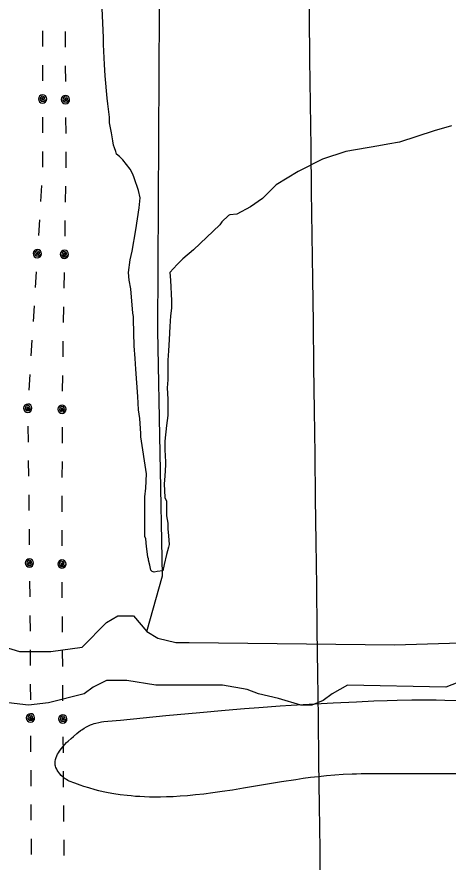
# Model space of a CAD drawing. Extents: x 3715084 to 3753216, y 488173 to 513963.
# Drawn here: x 3745094 to 3746023, y 495314 to 497137 of the extents above; entities that cross this region are included whole.
import ezdxf

# ---------------------------------------------------------------- set-up
doc = ezdxf.new("R2010")
doc.units = 0
for name, color, linetype in [('V-GRID-MAJR', 7, 'Continuous'), ('V-SITE-VEGE', 7, 'Continuous'), ('V-TOPO-SHOR', 7, 'Continuous'), ('V-UTIL-LINE', 7, 'Continuous')]:
    doc.layers.add(name, color=color, linetype=linetype)

msp = doc.modelspace()

# ---------------------------------------------------------------- linework, layer by layer
at = {"layer": 'V-GRID-MAJR'}
msp.add_spline([(3745765.588, 493921.13), (3745688.039, 499979.624), (3745610.465, 506040.05), (3745532.8910000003, 512100.488), (3745532.866, 512102.407)], degree=3, dxfattribs=at)
at = {"layer": 'V-SITE-VEGE'}
for p, q in [((3745280.95, 497092.548), (3745277.88, 497155.509)), ((3745280.95, 497077.18999999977), (3745280.95, 497092.548)), ((3745282.486, 497034.19199999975), (3745280.95, 497077.18999999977)), ((3745284.022, 497009.62200000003), (3745282.486, 497034.19199999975)), ((3745288.628, 496962.016), (3745284.022, 497009.62200000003)), ((3745290.164, 496949.73), (3745288.628, 496962.016)), ((3745293.234, 496920.552), (3745290.164, 496949.73)), ((3745293.234, 496908.26599999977), (3745293.234, 496920.552)), ((3745297.842, 496886.76900000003), (3745293.234, 496908.26599999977)), ((3745993.4960000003, 496891.368), (3745918.248, 496866.80100000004)), ((3746030.352, 496902.11999999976), (3745993.4960000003, 496891.368)), ((3745300.912, 496869.87700000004), (3745297.842, 496886.76900000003)), ((3745302.448, 496860.663), (3745300.912, 496869.87700000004)), ((3745303.984, 496854.51900000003), (3745302.448, 496860.663)), ((3745307.056, 496846.841), (3745303.984, 496854.51900000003)), ((3745873.715, 496859.1229999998), (3745803.075, 496846.83899999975)), ((3745893.679, 496862.1949999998), (3745873.715, 496859.1229999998)), ((3745918.248, 496866.80100000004), (3745893.679, 496862.195)), ((3745308.592, 496840.699), (3745307.056, 496846.841)), ((3745314.734, 496836.0909999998), (3745308.592, 496840.699)), ((3745803.075, 496846.83900000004), (3745752.397, 496829.947)), ((3745322.411, 496828.413), (3745314.734, 496836.0909999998)), ((3745337.767, 496808.449), (3745322.411, 496828.413)), ((3745752.397, 496829.947), (3745700.184, 496803.841)), ((3745343.911, 496797.699), (3745337.767, 496808.449)), ((3745700.184, 496803.841), (3745652.58, 496774.663)), ((3745346.981, 496790.0209999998), (3745343.911, 496797.699)), ((3745356.1950000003, 496762.379), (3745346.981, 496790.0209999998)), ((3745652.58, 496774.663), (3745623.4020000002, 496745.485)), ((3745359.267, 496747.0209999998), (3745356.1950000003, 496762.379)), ((3745357.731, 496725.523), (3745359.267, 496747.0209999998)), ((3745623.4020000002, 496745.485), (3745597.294, 496727.0569999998)), ((3745597.294, 496727.0569999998), (3745568.116, 496711.6989999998)), ((3745350.0530000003, 496677.918), (3745357.731, 496725.523)), ((3745549.69, 496708.631), (3745535.8680000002, 496694.81)), ((3745552.758, 496710.16499999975), (3745549.69, 496708.631)), ((3745568.116, 496711.699), (3745552.758, 496710.16500000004)), ((3745535.8680000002, 496694.81), (3745531.2600000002, 496688.666)), ((3745342.373, 496631.848), (3745350.0530000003, 496677.918)), ((3745531.2600000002, 496688.666), (3745474.441, 496634.918)), ((3745337.767, 496613.42), (3745342.373, 496631.848)), ((3745474.441, 496634.918), (3745451.407, 496614.956)), ((3745334.6950000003, 496585.778), (3745337.767, 496613.42)), ((3745439.1210000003, 496602.67), (3745423.765, 496585.776)), ((3745451.407, 496614.956), (3745439.1210000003, 496602.67)), ((3745336.231, 496568.886), (3745334.6950000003, 496585.778)), ((3745423.765, 496585.776), (3745425.299, 496568.884)), ((3745339.301, 496550.458), (3745336.231, 496568.886)), ((3745425.299, 496568.884), (3745426.835, 496524.35000000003)), ((3745343.909, 496498.24499999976), (3745339.301, 496550.458)), ((3745426.835, 496508.99499999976), (3745425.299, 496492.1009999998)), ((3745426.835, 496524.35000000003), (3745426.835, 496508.99499999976)), ((3745345.4450000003, 496490.56700000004), (3745343.909, 496498.24499999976)), ((3745345.4450000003, 496484.425), (3745345.4450000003, 496490.56700000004)), ((3745425.299, 496492.1009999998), (3745423.7630000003, 496469.06699999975)), ((3745346.9790000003, 496427.605), (3745345.4450000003, 496484.425)), ((3745423.7630000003, 496469.06699999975), (3745422.227, 496441.425)), ((3745422.227, 496441.425), (3745420.693, 496416.855)), ((3745348.515, 496399.96299999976), (3745346.9790000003, 496427.605)), ((3745350.051, 496376.927), (3745348.515, 496399.96299999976)), ((3745420.693, 496416.855), (3745419.157, 496396.891)), ((3745419.157, 496396.891), (3745419.157, 496353.891)), ((3745354.657, 496318.574), (3745350.051, 496376.927)), ((3745419.157, 496353.891), (3745417.6210000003, 496336.9989999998)), ((3745417.6210000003, 496336.9989999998), (3745419.1550000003, 496312.43)), ((3745356.193, 496289.396), (3745354.657, 496318.574)), ((3745419.1550000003, 496312.43), (3745419.1550000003, 496277.10999999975)), ((3745359.2630000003, 496270.96799999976), (3745356.193, 496289.396)), ((3745419.1550000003, 496277.10999999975), (3745416.085, 496255.61)), ((3745360.799, 496238.716), (3745359.2630000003, 496270.96799999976)), ((3745416.085, 496255.61), (3745413.0130000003, 496221.826)), ((3745360.799, 496231.03999999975), (3745360.799, 496238.716)), ((3745373.085, 496151.1839999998), (3745360.799, 496231.03999999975)), ((3745413.0130000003, 496221.826), (3745413.0130000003, 496203.398)), ((3745413.0130000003, 496203.398), (3745414.549, 496177.29000000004)), ((3745414.549, 496171.14799999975), (3745413.0130000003, 496146.57800000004)), ((3745414.549, 496177.29000000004), (3745414.549, 496171.14799999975)), ((3745371.549, 496120.473), (3745373.085, 496151.1839999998)), ((3745413.0130000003, 496146.57800000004), (3745411.477, 496129.686)), ((3745411.477, 496129.686), (3745413.0130000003, 496100.509)), ((3745370.0130000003, 496102.04499999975), (3745371.549, 496120.473)), ((3745370.0130000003, 496016.04499999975), (3745370.0130000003, 496102.04499999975)), ((3745413.0130000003, 496100.509), (3745416.083, 496092.831)), ((3745416.083, 496092.831), (3745416.083, 496060.581)), ((3745416.083, 496060.581), (3745419.1550000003, 496045.22500000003)), ((3745419.1550000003, 496045.22500000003), (3745419.1550000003, 496032.9389999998)), ((3745371.5470000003, 496011.439), (3745370.0130000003, 496016.04499999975)), ((3745419.1550000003, 496032.9389999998), (3745420.691, 496017.583)), ((3745420.691, 496017.583), (3745422.225, 495999.1549999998)), ((3745373.083, 495994.545), (3745371.5470000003, 496011.439)), ((3745422.225, 495999.1549999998), (3745420.6890000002, 495993.01099999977)), ((3745374.619, 495983.797), (3745373.083, 495994.545)), ((3745376.1550000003, 495971.51300000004), (3745374.619, 495983.797)), ((3745420.6890000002, 495993.01099999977), (3745416.083, 495977.655)), ((3745377.691, 495968.441), (3745376.1550000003, 495971.51300000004)), ((3745377.691, 495965.369), (3745377.691, 495968.441)), ((3745380.761, 495954.621), (3745377.691, 495965.369)), ((3745416.083, 495977.655), (3745411.475, 495956.1549999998)), ((3745382.2970000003, 495943.871), (3745380.761, 495954.621)), ((3745385.369, 495940.799), (3745382.2970000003, 495943.871)), ((3745411.475, 495956.1549999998), (3745408.4050000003, 495942.335)), ((3745389.975, 495939.26300000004), (3745385.369, 495940.79899999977)), ((3745396.119, 495940.799), (3745389.975, 495939.26300000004)), ((3745408.4050000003, 495942.335), (3745396.119, 495940.799)), ((3745661.642, 495650.708), (3745684.893, 495652.14799999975)), ((3745684.893, 495652.14799999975), (3745775.382, 495657.207)), ((3745775.382, 495657.207), (3745825.8000000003, 495659.908)), ((3745825.8000000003, 495659.908), (3745863.614, 495661.661)), ((3745863.614, 495661.661), (3745891.973, 495662.734)), ((3745891.973, 495662.734), (3745913.2430000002, 495663.36300000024)), ((3745913.2430000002, 495663.363), (3745945.149, 495663.973)), ((3745945.149, 495663.973), (3745961.103, 495664.106)), ((3745961.103, 495664.106), (3745977.055, 495664.106)), ((3745977.055, 495664.106), (3745997.293, 495663.922)), ((3745997.293, 495663.922), (3746016.268, 495663.57800000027)), ((3746016.268, 495663.57799999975), (3746051.844, 495662.55599999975)), ((3745414.713, 495629.882), (3745487.988, 495636.833)), ((3745487.988, 495636.833), (3745542.967, 495641.718)), ((3745542.967, 495641.718), (3745584.222, 495645.119)), ((3745584.222, 495645.119), (3745615.173, 495647.489)), ((3745615.173, 495647.489), (3745661.642, 495650.708)), ((3745263.8510000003, 495613.66000000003), (3745270.396, 495615.24900000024)), ((3745270.396, 495615.249), (3745276.137, 495616.331)), ((3745276.137, 495616.331), (3745281.1750000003, 495617.08400000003)), ((3745281.1750000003, 495617.08400000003), (3745290.026, 495618.08)), ((3745290.026, 495618.08), (3745316.9820000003, 495620.267)), ((3745316.9820000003, 495620.267), (3745414.713, 495629.882)), ((3745223.415, 495591.417), (3745231.366, 495597.6059999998)), ((3745231.366, 495597.6059999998), (3745234.018, 495599.55100000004)), ((3745234.018, 495599.55100000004), (3745239.1520000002, 495602.95900000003)), ((3745239.1520000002, 495602.95900000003), (3745243.961, 495605.74)), ((3745243.961, 495605.74), (3745248.464, 495608.0139999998)), ((3745248.464, 495608.0139999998), (3745252.6890000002, 495609.869)), ((3745252.6890000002, 495609.869), (3745256.65, 495611.3889999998)), ((3745256.65, 495611.389), (3745260.365, 495612.636)), ((3745260.365, 495612.636), (3745263.8510000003, 495613.66000000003)), ((3745204.537, 495575.063), (3745210.798, 495580.82699999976)), ((3745210.798, 495580.82699999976), (3745215.725, 495585.1009999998)), ((3745215.725, 495585.101), (3745223.415, 495591.417)), ((3745189.398, 495558.49100000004), (3745193.5100000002, 495563.531)), ((3745193.5100000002, 495563.531), (3745197.455, 495567.92)), ((3745197.455, 495567.92), (3745201.143, 495571.74)), ((3745201.143, 495571.74), (3745204.537, 495575.063)), ((3745178.429, 495539.344), (3745179.9220000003, 495543.0679999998)), ((3745179.9220000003, 495543.0679999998), (3745181.622, 495546.566)), ((3745181.622, 495546.566), (3745183.465, 495549.844)), ((3745183.465, 495549.844), (3745185.398, 495552.918)), ((3745185.398, 495552.918), (3745189.398, 495558.49100000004)), ((3745176.164, 495529.00200000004), (3745176.393, 495531.167)), ((3745176.174, 495526.19200000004), (3745176.164, 495529.00200000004)), ((3745176.6, 495523.2269999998), (3745176.174, 495526.19200000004)), ((3745176.393, 495531.167), (3745177.221, 495535.379)), ((3745177.221, 495535.379), (3745178.429, 495539.344)), ((3745177.1040000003, 495521.183), (3745176.6, 495523.2269999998)), ((3745178.0270000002, 495518.397), (3745177.1040000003, 495521.183)), ((3745179.682, 495514.619), (3745178.0270000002, 495518.397)), ((3745180.8310000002, 495512.44800000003), (3745179.682, 495514.619)), ((3745182.3140000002, 495509.978), (3745180.8310000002, 495512.44800000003)), ((3745184.21, 495507.191), (3745182.3140000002, 495509.978)), ((3745186.6210000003, 495504.08400000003), (3745184.21, 495507.191)), ((3745189.666, 495500.684), (3745186.6210000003, 495504.08400000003)), ((3745193.471, 495497.07800000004), (3745189.666, 495500.684)), ((3745195.622, 495495.3), (3745193.471, 495497.07800000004)), ((3745197.998, 495493.541), (3745195.622, 495495.3)), ((3745200.611, 495491.835), (3745197.998, 495493.541)), ((3745203.47, 495490.231), (3745200.611, 495491.835)), ((3745206.593, 495488.794), (3745203.47, 495490.231)), ((3745218.461, 495484.14), (3745206.593, 495488.79399999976)), ((3745694.941, 495491.74099999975), (3745664.415, 495487.00800000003)), ((3745710.696, 495494), (3745694.941, 495491.74100000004)), ((3745726.961, 495496.164), (3745710.696, 495494)), ((3745743.751, 495498.19), (3745726.961, 495496.164)), ((3745761.0810000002, 495500.02299999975), (3745743.751, 495498.18999999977)), ((3745778.972, 495501.602), (3745761.0810000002, 495500.02299999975)), ((3745797.441, 495502.859), (3745778.972, 495501.602)), ((3745816.506, 495503.713), (3745797.441, 495502.859)), ((3745826.1890000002, 495503.95900000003), (3745816.506, 495503.713)), ((3745836.0270000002, 495504.072), (3745826.1890000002, 495503.95900000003)), ((3746388.676, 495505.12200000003), (3745836.0270000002, 495504.072)), ((3745230.329, 495479.875), (3745218.461, 495484.14)), ((3745238.241, 495477.235), (3745230.329, 495479.87500000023)), ((3745248.79, 495473.97000000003), (3745238.241, 495477.235)), ((3745262.856, 495470.056), (3745248.79, 495473.97000000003)), ((3745270.892, 495468.033), (3745262.856, 495470.056)), ((3745558.669, 495469.499), (3745536.663, 495466.14900000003)), ((3745582.143, 495473.286), (3745558.669, 495469.499)), ((3745664.415, 495487.00800000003), (3745582.143, 495473.286)), ((3745280.079, 495465.913), (3745270.892, 495468.033)), ((3745290.579, 495463.726), (3745280.079, 495465.913)), ((3745302.575, 495461.531), (3745290.579, 495463.726)), ((3745316.286, 495459.39900000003), (3745302.575, 495461.531)), ((3745331.955, 495457.43700000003), (3745316.286, 495459.39900000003)), ((3745340.313, 495456.58900000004), (3745331.955, 495457.43700000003)), ((3745349.228, 495455.829), (3745340.313, 495456.58900000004)), ((3745358.737, 495455.18), (3745349.228, 495455.82900000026)), ((3745368.881, 495454.666), (3745358.737, 495455.17999999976)), ((3745379.698, 495454.30700000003), (3745368.881, 495454.666)), ((3745391.241, 495454.135), (3745379.698, 495454.30700000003)), ((3745403.549, 495454.18), (3745391.241, 495454.135)), ((3745416.681, 495454.471), (3745403.549, 495454.18)), ((3745430.685, 495455.0429999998), (3745416.681, 495454.4709999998)), ((3745445.625, 495455.925), (3745430.685, 495455.0429999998)), ((3745461.563, 495457.1599999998), (3745445.625, 495455.925)), ((3745478.559, 495458.77400000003), (3745461.563, 495457.1599999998)), ((3745496.6920000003, 495460.793), (3745478.559, 495458.77400000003)), ((3745516.031, 495463.249), (3745496.6920000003, 495460.793)), ((3745536.663, 495466.14900000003), (3745516.031, 495463.249))]:
    msp.add_line(p, q, dxfattribs=at)
at = {"layer": 'V-TOPO-SHOR'}
for points in [[(3745373.912585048, 495811.36016011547), (3745407.5809592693, 495931.60435376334), (3745397.9614237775, 496460.67880581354), (3745402.7711915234, 497427.44212274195), (3745407.58095927, 497893.9895940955), (3745378.722352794, 497922.84820057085), (3745340.2442108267, 497922.84820057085), (3745123.8046622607, 497946.8970393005)], [(3745059.098, 495780.808), (3745099.755823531, 495768.07225040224), (3745167.092571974, 495768.07225040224), (3745234.4293204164, 495777.6917858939), (3745287.3367656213, 495830.5992310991), (3745311.3856043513, 495845.02853433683), (3745345.0539785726, 495845.02853433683), (3745373.912585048, 495811.36016011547), (3745397.9614237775, 495796.9308568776), (3745436.439565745, 495787.31132138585), (3745465.29817222, 495787.31132138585), (3745907.796804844, 495782.5015536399), (3746547.4959150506, 495801.74062462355), (3746634.071734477, 495820.979695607), (3746696.598715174, 495835.40899884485), (3746768.7452313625, 495835.40899884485), (3746840.891747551, 495811.36016011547), (3746879.3698895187, 495811.36016011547), (3746908.2284959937, 495820.9796956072), (3746970.755476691, 495816.16992786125)], [(3746066.519140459, 495710.355037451), (3746018.4214630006, 495691.1159664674), (3745806.79168218, 495695.9257342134), (3745773.1233079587, 495676.6866632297), (3745753.8842369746, 495662.2573599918), (3745729.8353982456, 495652.6378245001), (3745705.786559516, 495652.6378245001), (3745657.6888820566, 495667.0671277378), (3745614.4009723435, 495676.6866632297), (3745590.3521336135, 495686.3061987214), (3745537.444688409, 495695.9257342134), (3745393.1516560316, 495695.9257342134), (3745330.624675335, 495705.54526970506), (3745306.575836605, 495705.54526970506), (3745287.3367656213, 495705.54526970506), (3745258.4781591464, 495691.1159664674), (3745239.2390881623, 495676.6866632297), (3745162.282804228, 495657.44759224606), (3745118.994894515, 495652.6378245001), (3745075.706984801, 495657.4475922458)]]:
    msp.add_lwpolyline(points, dxfattribs=at)
at = {"layer": 'V-UTIL-LINE'}
for points in [[(3745149.0700000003, 497107.091), (3745149.114, 497073.091)], [(3745197.633, 497105.788), (3745197.863, 497071.789)], [(3745149.165, 497033.091), (3745149.2090000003, 496999.091)], [(3745198.133, 497031.79000000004), (3745198.363, 496997.791)], [(3745149.259, 496960.08), (3745151.623, 496961.72000000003), (3745149.44, 496962.525), (3745147.224, 496960.903), (3745147.552, 496957.994), (3745150.946, 496957.837), (3745154.3370000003, 496961.074), (3745152.554, 496964.951), (3745147.864, 496966.239), (3745144.473, 496963.163), (3745143.508, 496958.797), (3745146.585, 496955.082), (3745152.082, 496954.766), (3745158.259, 496960.091), (3745157.569, 496963.53500000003), (3745155.615, 496966.452), (3745152.6920000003, 496968.39900000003), (3745149.247, 496969.08), (3745145.804, 496968.39), (3745142.887, 496966.436), (3745140.9390000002, 496963.51300000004), (3745140.259, 496960.068), (3745140.948, 496956.625), (3745142.903, 496953.708), (3745145.826, 496951.76), (3745149.27, 496951.08), (3745152.714, 496951.76900000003), (3745155.631, 496953.724), (3745157.578, 496956.647), (3745158.259, 496960.091)], [(3745198.626, 496958.792), (3745200.981, 496960.445), (3745198.794, 496961.239), (3745196.5870000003, 496959.605), (3745196.93, 496956.697), (3745200.325, 496956.559), (3745203.698, 496959.815), (3745201.894, 496963.68200000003), (3745197.198, 496964.944), (3745193.823, 496961.849), (3745192.883, 496957.479), (3745195.98, 496953.78), (3745201.478, 496953.495), (3745207.626, 496958.853), (3745206.918, 496962.292), (3745204.947, 496965.199), (3745202.014, 496967.13), (3745198.565, 496967.792), (3745195.126, 496967.08400000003), (3745192.219, 496965.113), (3745190.288, 496962.18), (3745189.626, 496958.732), (3745190.335, 496955.292), (3745192.305, 496952.385), (3745195.239, 496950.454), (3745198.687, 496949.793), (3745202.126, 496950.501), (3745205.0330000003, 496952.472), (3745206.964, 496955.405), (3745207.626, 496958.853)], [(3745149.309, 496921.091), (3745149.353, 496887.091)], [(3745198.89, 496919.793), (3745199.12, 496885.794)], [(3745149.404, 496847.091), (3745149.447, 496813.091)], [(3745199.39, 496845.795), (3745199.573, 496818.679), (3745199.4590000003, 496811.797)], [(3745147.1750000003, 496773.163), (3745145.049, 496739.23)], [(3745198.796, 496771.803), (3745198.233, 496737.808)], [(3745142.548, 496699.308), (3745140.423, 496665.374)], [(3745197.5700000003, 496697.813), (3745197.007, 496663.818)], [(3745137.985, 496626.44), (3745140.449, 496627.92600000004), (3745138.321, 496628.868), (3745136.006, 496627.391), (3745136.148, 496624.467), (3745139.525, 496624.094), (3745143.116, 496627.108), (3745141.5840000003, 496631.091), (3745136.986, 496632.675), (3745133.4050000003, 496629.822), (3745132.164, 496625.527), (3745134.998, 496621.623), (3745140.463, 496620.957), (3745146.967, 496625.87700000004), (3745146.4990000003, 496629.357), (3745144.734, 496632.393), (3745141.9420000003, 496634.523), (3745138.5470000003, 496635.422), (3745135.0670000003, 496634.954), (3745132.031, 496633.189), (3745129.901, 496630.397), (3745129.002, 496627.00200000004), (3745129.471, 496623.522), (3745131.235, 496620.48600000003), (3745134.028, 496618.356), (3745137.4220000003, 496617.457), (3745140.9020000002, 496617.92600000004), (3745143.9390000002, 496619.69), (3745146.068, 496622.483), (3745146.967, 496625.87700000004)], [(3745196.36, 496624.82300000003), (3745198.753, 496626.42100000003), (3745196.5840000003, 496627.265), (3745194.34, 496625.683), (3745194.616, 496622.768), (3745198.007, 496622.55100000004), (3745201.455, 496625.727), (3745199.741, 496629.635), (3745195.075, 496631.006), (3745191.63, 496627.99100000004), (3745190.588, 496623.64400000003), (3745193.598, 496619.874), (3745199.0870000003, 496619.46), (3745205.359, 496624.674), (3745204.731, 496628.129), (3745202.829, 496631.081), (3745199.941, 496633.08), (3745196.509, 496633.822), (3745193.054, 496633.194), (3745190.102, 496631.292), (3745188.103, 496628.405), (3745187.361, 496624.972), (3745187.989, 496621.517), (3745189.8910000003, 496618.566), (3745192.779, 496616.566), (3745196.211, 496615.824), (3745199.666, 496616.452), (3745202.6180000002, 496618.355), (3745204.617, 496621.242), (3745205.359, 496624.674)], [(3745135.5470000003, 496587.527), (3745133.4220000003, 496553.594)], [(3745195.714, 496585.829), (3745195.151, 496551.83400000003)], [(3745130.921, 496513.672), (3745128.796, 496479.739)], [(3745194.488, 496511.83900000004), (3745193.924, 496477.844)], [(3745126.295, 496439.818), (3745124.17, 496405.885)], [(3745193.261, 496437.85000000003), (3745192.698, 496403.855)], [(3745121.669, 496365.963), (3745119.544, 496332.03)], [(3745192.035, 496363.86), (3745191.471, 496329.865)], [(3745117.379, 496293.087), (3745119.727, 496294.749), (3745117.537, 496295.534), (3745115.336, 496293.891), (3745115.691, 496290.985), (3745119.086, 496290.86), (3745122.447, 496294.129), (3745120.628, 496297.989), (3745115.927, 496299.233), (3745112.5640000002, 496296.125), (3745111.64, 496291.751), (3745114.752, 496288.065), (3745120.251, 496287.8), (3745126.378, 496293.18200000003), (3745125.657, 496296.619), (3745123.6750000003, 496299.518), (3745120.734, 496301.438), (3745117.2830000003, 496302.086), (3745113.847, 496301.365), (3745110.948, 496299.38300000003), (3745109.028, 496296.443), (3745108.379, 496292.992), (3745109.1010000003, 496289.555), (3745111.082, 496286.656), (3745114.023, 496284.73600000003), (3745117.474, 496284.087), (3745120.91, 496284.809), (3745123.81, 496286.791), (3745125.73, 496289.731), (3745126.378, 496293.18200000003)], [(3745191.185, 496290.867), (3745193.551, 496292.503), (3745191.369, 496293.31200000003), (3745189.151, 496291.694), (3745189.474, 496288.784), (3745192.8680000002, 496288.621), (3745196.264, 496291.853), (3745194.487, 496295.733), (3745189.8000000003, 496297.028), (3745186.404, 496293.958), (3745185.432, 496289.594), (3745188.503, 496285.874), (3745193.9990000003, 496285.549), (3745200.185, 496290.864), (3745199.501, 496294.308), (3745197.551, 496297.229), (3745194.631, 496299.181), (3745191.188, 496299.867), (3745187.7430000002, 496299.183), (3745184.823, 496297.233), (3745182.8710000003, 496294.314), (3745182.185, 496290.87), (3745182.8680000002, 496287.42600000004), (3745184.819, 496284.505), (3745187.738, 496282.553), (3745191.182, 496281.867), (3745194.626, 496282.55100000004), (3745197.5470000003, 496284.501), (3745199.498, 496287.42), (3745200.185, 496290.864)], [(3745117.791, 496254.101), (3745118.151, 496220.103)], [(3745191.1720000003, 496251.867), (3745191.161, 496217.867)], [(3745118.574, 496180.105), (3745118.934, 496146.107)], [(3745191.148, 496177.867), (3745191.137, 496143.867)], [(3745119.3570000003, 496106.11), (3745119.717, 496072.112)], [(3745191.123, 496103.868), (3745191.112, 496069.868)], [(3745120.1410000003, 496032.114), (3745120.501, 495998.11600000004)], [(3745191.098, 496029.868), (3745191.0870000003, 495995.868)], [(3745120.914, 495959.107), (3745123.2630000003, 495960.76900000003), (3745121.072, 495961.553), (3745118.8710000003, 495959.911), (3745119.2260000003, 495957.005), (3745122.622, 495956.88), (3745125.9820000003, 495960.148), (3745124.163, 495964.00800000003), (3745119.4620000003, 495965.253), (3745116.1, 495962.145), (3745115.176, 495957.771), (3745118.287, 495954.085), (3745123.786, 495953.82), (3745129.913, 495959.202), (3745129.1920000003, 495962.63800000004), (3745127.21, 495965.538), (3745124.27, 495967.458), (3745120.819, 495968.106), (3745117.382, 495967.385), (3745114.483, 495965.403), (3745112.563, 495962.462), (3745111.914, 495959.011), (3745112.636, 495955.575), (3745114.6180000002, 495952.67600000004), (3745117.558, 495950.756), (3745121.009, 495950.107), (3745124.446, 495950.829), (3745127.345, 495952.81), (3745129.265, 495955.751), (3745129.913, 495959.202)], [(3745191.073, 495956.868), (3745193.44, 495958.504), (3745191.258, 495959.313), (3745189.04, 495957.695), (3745189.363, 495954.78500000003), (3745192.757, 495954.62200000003), (3745196.153, 495957.854), (3745194.376, 495961.734), (3745189.688, 495963.02900000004), (3745186.292, 495959.95900000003), (3745185.321, 495955.59500000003), (3745188.392, 495951.875), (3745193.8880000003, 495951.55), (3745200.073, 495956.865), (3745199.39, 495960.309), (3745197.44, 495963.23), (3745194.52, 495965.18200000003), (3745191.076, 495965.868), (3745187.632, 495965.184), (3745184.7120000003, 495963.234), (3745182.7600000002, 495960.315), (3745182.073, 495956.871), (3745182.757, 495953.427), (3745184.707, 495950.506), (3745187.627, 495948.554), (3745191.0700000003, 495947.868), (3745194.515, 495948.552), (3745197.435, 495950.50200000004), (3745199.387, 495953.42100000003), (3745200.073, 495956.865)], [(3745121.327, 495920.12), (3745121.687, 495886.12200000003)], [(3745191.061, 495917.868), (3745191.049, 495883.868)], [(3745122.0670000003, 495846.124), (3745122.239, 495812.124)], [(3745191.185, 495843.869), (3745191.4450000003, 495809.87)], [(3745122.4420000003, 495772.126), (3745122.614, 495738.126)], [(3745191.751, 495769.87200000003), (3745192.011, 495735.873)], [(3745122.8170000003, 495698.12700000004), (3745122.989, 495664.12700000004)], [(3745192.3170000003, 495695.874), (3745192.578, 495661.875)], [(3745123.188, 495625.11600000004), (3745125.545, 495626.765), (3745123.359, 495627.56200000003), (3745121.149, 495625.93200000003), (3745121.488, 495623.02400000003), (3745124.883, 495622.88), (3745128.262, 495626.13), (3745126.464, 495630), (3745121.769, 495631.27), (3745118.39, 495628.181), (3745117.4420000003, 495623.81200000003), (3745120.5330000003, 495620.109), (3745126.031, 495619.814), (3745132.187, 495625.162), (3745131.485, 495628.603), (3745129.519, 495631.51300000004), (3745126.589, 495633.449), (3745123.142, 495634.11600000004), (3745119.701, 495633.414), (3745116.791, 495631.44800000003), (3745114.855, 495628.518), (3745114.188, 495625.071), (3745114.89, 495621.63), (3745116.856, 495618.72000000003), (3745119.786, 495616.784), (3745123.233, 495616.117), (3745126.674, 495616.819), (3745129.5840000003, 495618.78500000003), (3745131.52, 495621.715), (3745132.187, 495625.162)], [(3745192.878, 495622.876), (3745195.231, 495624.531), (3745193.043, 495625.322), (3745190.8370000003, 495623.686), (3745191.184, 495620.77900000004), (3745194.579, 495620.64400000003), (3745197.949, 495623.903), (3745196.1410000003, 495627.768), (3745191.443, 495629.026), (3745188.072, 495625.928), (3745187.136, 495621.55700000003), (3745190.236, 495617.862), (3745195.734, 495617.581), (3745201.877, 495622.945), (3745201.166, 495626.384), (3745199.193, 495629.289), (3745196.258, 495631.217), (3745192.809, 495631.876), (3745189.37, 495631.164), (3745186.465, 495629.191), (3745184.536, 495626.256), (3745183.878, 495622.80700000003), (3745184.589, 495619.368), (3745186.563, 495616.463), (3745189.497, 495614.53500000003), (3745192.947, 495613.876), (3745196.3850000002, 495614.588), (3745199.29, 495616.561), (3745201.219, 495619.496), (3745201.877, 495622.945)], [(3745123.3850000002, 495586.128), (3745123.557, 495552.128)], [(3745193.176, 495583.87700000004), (3745193.437, 495549.878)], [(3745123.7600000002, 495512.129), (3745123.932, 495478.129)], [(3745193.7430000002, 495509.879), (3745194.003, 495475.88)], [(3745124.1350000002, 495438.131), (3745124.308, 495404.131)], [(3745194.31, 495435.882), (3745194.5700000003, 495401.88300000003)], [(3745124.511, 495364.132), (3745124.683, 495330.132)], [(3745194.877, 495361.884), (3745195.137, 495327.885)]]:
    msp.add_lwpolyline(points, dxfattribs=at)

doc.saveas('drawing.dxf')
